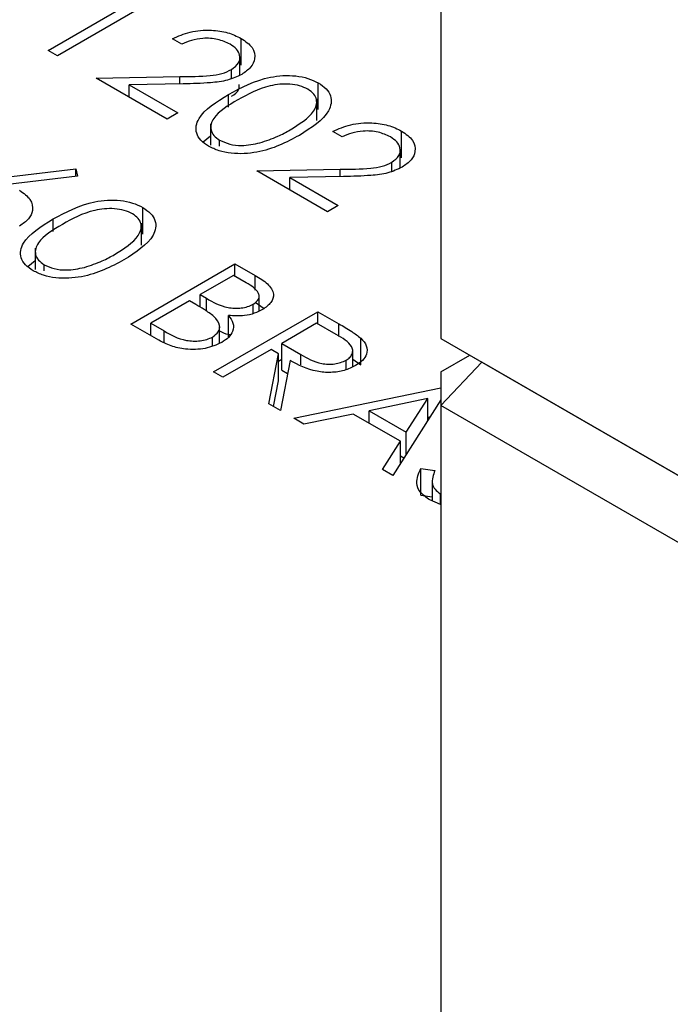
# Model space of a CAD drawing. Header units: inches. Extents: x 1880 to 2363, y -453 to -54.
# Tile 676 of 1056: x 1951.304 to 1951.701, y -148.938 to -148.338. Entities that reach past the tile are written whole.
import ezdxf

# ---------------------------------------------------------------- set-up
doc = ezdxf.new("R2010")
doc.units = ezdxf.units.IN
doc.header["$LTSCALE"] = 0.5
doc.header["$MEASUREMENT"] = 0
doc.layers.add('SID-M-S', color=105, linetype='Continuous')

msp = doc.modelspace()

# ---------------------------------------------------------------- linework, layer by layer
at = {"layer": 'SID-M-S'}
for p, q in [((1951.56069, -146.72774), (1951.56069, -148.53234)), ((1951.32097, -148.35672), (1951.37808, -148.32375)), ((1951.39032, -148.32328), (1951.32668, -148.36002)), ((1951.40256, -148.35295), (1951.39685, -148.34965)), ((1951.43881, -148.36572), (1951.43881, -148.34939)), ((1951.32668, -148.36002), (1951.32097, -148.35672)), ((1951.43799, -148.37186), (1951.43799, -148.36118)), ((1951.35034, -148.37368), (1951.40136, -148.37272)), ((1951.40136, -148.37719), (1951.40136, -148.37272)), ((1951.4329, -148.37388), (1951.4329, -148.36841)), ((1951.39358, -148.39864), (1951.35034, -148.37368)), ((1951.40341, -148.37716), (1951.37049, -148.37777)), ((1951.37049, -148.37777), (1951.40011, -148.39487)), ((1951.37049, -148.38531), (1951.37049, -148.37777)), ((1951.48584, -148.39287), (1951.48584, -148.37654)), ((1951.43109, -148.39127), (1951.43109, -148.38358)), ((1951.48493, -148.39957), (1951.48493, -148.3862)), ((1951.40011, -148.39487), (1951.39358, -148.39864)), ((1951.42016, -148.40142), (1951.42016, -148.41442)), ((1951.41559, -148.41257), (1951.42016, -148.40883)), ((1951.50046, -148.40947), (1951.49475, -148.40617)), ((1951.53672, -148.42224), (1951.53672, -148.40591)), ((1951.42566, -148.4152), (1951.42566, -148.4115)), ((1951.5359, -148.42838), (1951.5359, -148.4177)), ((1951.5308, -148.4304), (1951.5308, -148.42493)), ((1951.28986, -148.4347), (1951.3379, -148.4289)), ((1951.3379, -148.4289), (1951.33884, -148.43343)), ((1951.3379, -148.43355), (1951.3379, -148.4289)), ((1951.44825, -148.4302), (1951.49927, -148.42924)), ((1951.49149, -148.45516), (1951.44825, -148.4302)), ((1951.49927, -148.43372), (1951.49927, -148.42924)), ((1951.33884, -148.43343), (1951.29631, -148.43857)), ((1951.50132, -148.43368), (1951.4684, -148.43429)), ((1951.4684, -148.43429), (1951.49802, -148.45139)), ((1951.4684, -148.44183), (1951.4684, -148.43429)), ((1951.37876, -148.46882), (1951.37876, -148.45249)), ((1951.49802, -148.45139), (1951.49149, -148.45516)), ((1951.324, -148.46722), (1951.324, -148.45953)), ((1951.37785, -148.47552), (1951.37785, -148.46215)), ((1951.31307, -148.47737), (1951.31307, -148.49037)), ((1951.3085, -148.48852), (1951.31307, -148.48478)), ((1951.37135, -148.52357), (1951.43499, -148.48683)), ((1951.43499, -148.48683), (1951.44741, -148.494)), ((1951.43499, -148.49437), (1951.43499, -148.48683)), ((1951.31857, -148.49115), (1951.31857, -148.48745)), ((1951.43417, -148.4939), (1951.41378, -148.50567)), ((1951.44192, -148.49837), (1951.43417, -148.4939)), ((1951.44741, -148.50303), (1951.44741, -148.494)), ((1951.40725, -148.50944), (1951.38359, -148.5231)), ((1951.41103, -148.51163), (1951.40725, -148.50944)), ((1951.41378, -148.50567), (1951.41761, -148.50789)), ((1951.41378, -148.51326), (1951.41378, -148.50567)), ((1951.41761, -148.51571), (1951.41761, -148.50789)), ((1951.44741, -148.51033), (1951.45273, -148.51402)), ((1951.44977, -148.51571), (1951.44977, -148.50669)), ((1951.42193, -148.55277), (1951.48557, -148.51604)), ((1951.44603, -148.51722), (1951.44603, -148.51155)), ((1951.48557, -148.51604), (1951.49831, -148.52339)), ((1951.48557, -148.52357), (1951.48557, -148.51604)), ((1951.38359, -148.5231), (1951.39172, -148.5278)), ((1951.38359, -148.53064), (1951.38359, -148.5231)), ((1951.43096, -148.53179), (1951.43096, -148.51835)), ((1951.48476, -148.5231), (1951.46354, -148.53535)), ((1951.49669, -148.52999), (1951.48476, -148.5231)), ((1951.38856, -148.53351), (1951.37135, -148.52357)), ((1951.39172, -148.53494), (1951.39172, -148.5278)), ((1951.42564, -148.53527), (1951.42564, -148.52528)), ((1951.49831, -148.53123), (1951.49831, -148.52339)), ((1951.42123, -148.53683), (1951.42123, -148.53151)), ((1951.46354, -148.53535), (1951.47511, -148.54213)), ((1951.46354, -148.55168), (1951.46354, -148.53535)), ((1951.51186, -148.54854), (1951.51186, -148.53221)), ((1951.56069, -148.53234), (1952.23245, -148.92013)), ((1951.56069, -148.53234), (1951.58569, -148.54677)), ((1951.45702, -148.53912), (1951.42765, -148.55607)), ((1951.46166, -148.54179), (1951.45702, -148.53912)), ((1951.50689, -148.54963), (1951.50689, -148.53988)), ((1951.45567, -148.57225), (1951.46166, -148.54179)), ((1951.46166, -148.55813), (1951.46166, -148.54179)), ((1951.46166, -148.54617), (1951.46354, -148.54508)), ((1951.46872, -148.54587), (1951.46273, -148.57632)), ((1951.47511, -148.54842), (1951.47511, -148.54213)), ((1951.50284, -148.55133), (1951.50284, -148.54564)), ((1951.50689, -148.54497), (1951.51186, -148.54854)), ((1951.56069, -148.55275), (1951.57837, -148.54254)), ((1951.56069, -148.57316), (1951.58569, -148.54677)), ((1952.2428, -148.92611), (1951.58569, -148.54677)), ((1951.42765, -148.55607), (1951.42193, -148.55277)), ((1951.46354, -148.55168), (1951.46716, -148.5538)), ((1951.56069, -148.55275), (1951.56069, -149.77756)), ((1951.45855, -148.57391), (1951.46166, -148.55813)), ((1951.47089, -148.58103), (1951.56069, -148.56255)), ((1951.55266, -148.56908), (1951.51682, -148.57646)), ((1951.56069, -148.56977), (1951.53126, -148.61589)), ((1951.53956, -148.58959), (1951.55266, -148.56908)), ((1951.55266, -148.58237), (1951.55266, -148.56908)), ((1951.46273, -148.57632), (1951.45567, -148.57225)), ((1951.51682, -148.57646), (1951.53956, -148.58959)), ((1951.51682, -148.584), (1951.51682, -148.57646)), ((1952.23245, -148.96096), (1951.56069, -148.57316)), ((1951.47712, -148.58463), (1951.47089, -148.58103)), ((1951.5072, -148.57844), (1951.47712, -148.58463)), ((1951.53604, -148.5951), (1951.5072, -148.57844)), ((1951.55266, -148.58054), (1951.554, -148.58026)), ((1951.52506, -148.61231), (1951.53604, -148.5951)), ((1951.53604, -148.6084), (1951.53604, -148.5951)), ((1951.53956, -148.60289), (1951.53956, -148.58959)), ((1951.53604, -148.60389), (1951.53815, -148.60511)), ((1951.53126, -148.61589), (1951.52506, -148.61231)), ((1951.54844, -148.61163), (1951.55704, -148.61287)), ((1951.54844, -148.62796), (1951.54844, -148.61163)), ((1951.55537, -148.61921), (1951.55537, -148.63146)), ((1951.54844, -148.62796), (1951.55537, -148.62896)), ((1951.56038, -148.63358), (1951.55388, -148.63083)), ((1951.56041, -148.63359), (1951.56041, -148.62706))]:
    msp.add_line(p, q, dxfattribs=at)
for points, knots in [([(1951.39685, -148.34965), (1951.40031, -148.34808), (1951.40723, -148.34494), (1951.41973, -148.34399), (1951.43088, -148.34553), (1951.43617, -148.3481), (1951.43881, -148.34939)], [0, 0, 0, 0, 0.280029, 0.559515, 0.779668, 1, 1, 1, 1]), ([(1951.43199, -148.35299), (1951.4296, -148.35186), (1951.42481, -148.34961), (1951.41593, -148.34907), (1951.4083, -148.35041), (1951.40447, -148.3521), (1951.40256, -148.35295)], [0, 0, 0, 0, 0.279699, 0.558847, 0.779176, 1, 1, 1, 1]), ([(1951.4329, -148.36841), (1951.4346, -148.36712), (1951.438, -148.36453), (1951.43828, -148.35988), (1951.43628, -148.35587), (1951.43342, -148.35395), (1951.43199, -148.35299)], [0, 0, 0, 0, 0.279126, 0.558978, 0.77935, 1, 1, 1, 1]), ([(1951.43881, -148.34939), (1951.44139, -148.35118), (1951.44653, -148.35476), (1951.44764, -148.36139), (1951.44517, -148.36722), (1951.44114, -148.37001), (1951.43912, -148.37141)], [0, 0, 0, 0, 0.27989, 0.559224, 0.779582, 1, 1, 1, 1]), ([(1951.40136, -148.37272), (1951.40755, -148.37267), (1951.41618, -148.37259), (1951.42719, -148.37111), (1951.431, -148.36931), (1951.4329, -148.36841)], [0, 0, 0, 0, 0.560717, 0.780532, 1, 1, 1, 1]), ([(1951.43912, -148.37141), (1951.43634, -148.37272), (1951.43077, -148.37533), (1951.41805, -148.3768), (1951.40897, -148.37702), (1951.40341, -148.37716)], [0, 0, 0, 0, 0.279288, 0.559154, 1, 1, 1, 1]), ([(1951.43109, -148.38358), (1951.43893, -148.37934), (1951.44875, -148.37402), (1951.46424, -148.37193), (1951.47217, -148.37212), (1951.47981, -148.37358), (1951.48383, -148.37555), (1951.48584, -148.37654)], [0, 0, 0, 0, 0.498702, 0.624177, 0.749467, 0.874745, 1, 1, 1, 1]), ([(1951.4329, -148.38474), (1951.4347, -148.38345), (1951.43771, -148.38131), (1951.43764, -148.37859), (1951.43761, -148.3775)], [0, 0, 0, 0, 0.598537, 1, 1, 1, 1]), ([(1951.47951, -148.38042), (1951.4779, -148.37966), (1951.47469, -148.37814), (1951.46858, -148.3772), (1951.46237, -148.37722), (1951.4504, -148.37927), (1951.44286, -148.38349), (1951.43682, -148.38686)], [0, 0, 0, 0, 0.125139, 0.250418, 0.375519, 0.500847, 1, 1, 1, 1]), ([(1951.48584, -148.37654), (1951.48756, -148.37771), (1951.49101, -148.38004), (1951.49452, -148.3859), (1951.4925, -148.397), (1951.4816, -148.40392), (1951.47433, -148.40854)], [0, 0, 0, 0, 0.1256, 0.251197, 0.500581, 1, 1, 1, 1]), ([(1951.41894, -148.41516), (1951.41723, -148.414), (1951.41382, -148.41168), (1951.41039, -148.40586), (1951.41273, -148.39486), (1951.42374, -148.38809), (1951.43109, -148.38358)], [0, 0, 0, 0, 0.1255507, 0.25109, 0.5002501, 1, 1, 1, 1]), ([(1951.46864, -148.40523), (1951.47432, -148.40169), (1951.48281, -148.39637), (1951.48561, -148.38788), (1951.48342, -148.3832), (1951.48081, -148.38135), (1951.47951, -148.38042)], [0, 0, 0, 0, 0.500072, 0.749021, 0.874598, 1, 1, 1, 1]), ([(1951.43682, -148.38686), (1951.43092, -148.39032), (1951.42208, -148.39551), (1951.41951, -148.40405), (1951.42176, -148.40871), (1951.42436, -148.41057), (1951.42566, -148.4115)], [0, 0, 0, 0, 0.500291, 0.749086, 0.874606, 1, 1, 1, 1]), ([(1951.49475, -148.40617), (1951.49822, -148.4046), (1951.50514, -148.40146), (1951.51764, -148.40052), (1951.52879, -148.40205), (1951.53408, -148.40462), (1951.53672, -148.40591)], [0, 0, 0, 0, 0.280029, 0.559515, 0.779668, 1, 1, 1, 1]), ([(1951.47433, -148.40854), (1951.46634, -148.41275), (1951.45435, -148.41905), (1951.43515, -148.42015), (1951.42501, -148.41814), (1951.42096, -148.41615), (1951.41894, -148.41516)], [0, 0, 0, 0, 0.499407, 0.748743, 0.874372, 1, 1, 1, 1]), ([(1951.45024, -148.41308), (1951.45398, -148.41185), (1951.46067, -148.40966), (1951.46621, -148.40659), (1951.46864, -148.40523)], [0, 0, 0, 0, 0.559599, 1, 1, 1, 1]), ([(1951.5299, -148.40951), (1951.5275, -148.40838), (1951.52272, -148.40613), (1951.51384, -148.40559), (1951.50621, -148.40693), (1951.50238, -148.40863), (1951.50046, -148.40947)], [0, 0, 0, 0, 0.2796987, 0.5588466, 0.7791762, 1, 1, 1, 1]), ([(1951.53672, -148.40591), (1951.53929, -148.4077), (1951.54443, -148.41128), (1951.54555, -148.41791), (1951.54308, -148.42374), (1951.53904, -148.42653), (1951.53703, -148.42793)], [0, 0, 0, 0, 0.27989, 0.559224, 0.779582, 1, 1, 1, 1]), ([(1951.42566, -148.4115), (1951.42761, -148.41238), (1951.43153, -148.41414), (1951.44053, -148.41514), (1951.44656, -148.41386), (1951.45024, -148.41308)], [0, 0, 0, 0, 0.280257, 0.560781, 1, 1, 1, 1]), ([(1951.5308, -148.42493), (1951.5325, -148.42364), (1951.53591, -148.42105), (1951.53619, -148.41641), (1951.53419, -148.41239), (1951.53133, -148.41047), (1951.5299, -148.40951)], [0, 0, 0, 0, 0.279126, 0.558978, 0.77935, 1, 1, 1, 1]), ([(1951.49927, -148.42924), (1951.50546, -148.42919), (1951.51409, -148.42912), (1951.52509, -148.42763), (1951.5289, -148.42583), (1951.5308, -148.42493)], [0, 0, 0, 0, 0.560717, 0.780532, 1, 1, 1, 1]), ([(1951.53703, -148.42793), (1951.53424, -148.42924), (1951.52867, -148.43186), (1951.51595, -148.43332), (1951.50687, -148.43354), (1951.50132, -148.43368)], [0, 0, 0, 0, 0.2792879, 0.5591538, 1, 1, 1, 1]), ([(1951.30352, -148.44202), (1951.30599, -148.44382), (1951.31093, -148.4474), (1951.31203, -148.45393), (1951.30956, -148.45969), (1951.30555, -148.46243), (1951.30354, -148.46381)], [0, 0, 0, 0, 0.279638, 0.559326, 0.779527, 1, 1, 1, 1]), ([(1951.324, -148.45953), (1951.33185, -148.45529), (1951.34167, -148.44997), (1951.35716, -148.44788), (1951.36508, -148.44807), (1951.37272, -148.44953), (1951.37674, -148.4515), (1951.37876, -148.45249)], [0, 0, 0, 0, 0.498702, 0.6241765, 0.7494675, 0.8747453, 1, 1, 1, 1]), ([(1951.37242, -148.45637), (1951.37082, -148.45561), (1951.3676, -148.45409), (1951.3615, -148.45315), (1951.35528, -148.45317), (1951.34332, -148.45522), (1951.33577, -148.45944), (1951.32974, -148.46281)], [0, 0, 0, 0, 0.125139, 0.250418, 0.375519, 0.500847, 1, 1, 1, 1]), ([(1951.36156, -148.48118), (1951.36723, -148.47763), (1951.37573, -148.47232), (1951.37852, -148.46383), (1951.37633, -148.45915), (1951.37372, -148.45729), (1951.37242, -148.45637)], [0, 0, 0, 0, 0.500072, 0.749021, 0.874598, 1, 1, 1, 1]), ([(1951.37876, -148.45249), (1951.38048, -148.45366), (1951.38393, -148.45599), (1951.38743, -148.46185), (1951.38542, -148.47295), (1951.37452, -148.47987), (1951.36724, -148.48449)], [0, 0, 0, 0, 0.1256001, 0.2511969, 0.5005813, 1, 1, 1, 1]), ([(1951.31185, -148.49111), (1951.31015, -148.48995), (1951.30673, -148.48763), (1951.30331, -148.48181), (1951.30564, -148.47081), (1951.31665, -148.46404), (1951.324, -148.45953)], [0, 0, 0, 0, 0.125551, 0.25109, 0.50025, 1, 1, 1, 1]), ([(1951.32974, -148.46281), (1951.32384, -148.46627), (1951.315, -148.47146), (1951.31242, -148.48), (1951.31467, -148.48466), (1951.31727, -148.48652), (1951.31857, -148.48745)], [0, 0, 0, 0, 0.500291, 0.749086, 0.874606, 1, 1, 1, 1]), ([(1951.34315, -148.48903), (1951.34689, -148.4878), (1951.35359, -148.48561), (1951.35912, -148.48254), (1951.36156, -148.48118)], [0, 0, 0, 0, 0.559599, 1, 1, 1, 1]), ([(1951.36724, -148.48449), (1951.35925, -148.4887), (1951.34727, -148.495), (1951.32806, -148.4961), (1951.31792, -148.49409), (1951.31388, -148.4921), (1951.31185, -148.49111)], [0, 0, 0, 0, 0.499407, 0.748743, 0.874372, 1, 1, 1, 1]), ([(1951.31857, -148.48745), (1951.32053, -148.48833), (1951.32444, -148.49009), (1951.33345, -148.49109), (1951.33947, -148.48981), (1951.34315, -148.48903)], [0, 0, 0, 0, 0.280257, 0.560781, 1, 1, 1, 1]), ([(1951.44603, -148.51155), (1951.44741, -148.51054), (1951.44949, -148.50901), (1951.4499, -148.50645), (1951.44882, -148.50269), (1951.44499, -148.50029), (1951.44192, -148.49837)], [0, 0, 0, 0, 0.249284, 0.374925, 0.500645, 1, 1, 1, 1]), ([(1951.44741, -148.494), (1951.45007, -148.49561), (1951.45538, -148.49881), (1951.45931, -148.50482), (1951.45754, -148.51067), (1951.45375, -148.51341), (1951.45185, -148.51478)], [0, 0, 0, 0, 0.281317, 0.559922, 0.779935, 1, 1, 1, 1]), ([(1951.41761, -148.50789), (1951.42162, -148.51019), (1951.42663, -148.51307), (1951.43479, -148.51405), (1951.43891, -148.51388), (1951.44288, -148.51309), (1951.44498, -148.51206), (1951.44603, -148.51155)], [0, 0, 0, 0, 0.4986071, 0.6240085, 0.7494012, 0.8747358, 1, 1, 1, 1]), ([(1951.42219, -148.51894), (1951.42025, -148.5175), (1951.41678, -148.51493), (1951.41279, -148.51264), (1951.41103, -148.51163)], [0, 0, 0, 0, 0.559734, 1, 1, 1, 1]), ([(1951.45185, -148.51478), (1951.45024, -148.51558), (1951.44703, -148.51719), (1951.43982, -148.51892), (1951.43432, -148.51857), (1951.43096, -148.51835)], [0, 0, 0, 0, 0.280867, 0.561527, 1, 1, 1, 1]), ([(1951.42123, -148.53151), (1951.4226, -148.5305), (1951.42534, -148.52848), (1951.4262, -148.52373), (1951.42371, -148.52075), (1951.42219, -148.51894)], [0, 0, 0, 0, 0.279944, 0.560429, 1, 1, 1, 1]), ([(1951.43096, -148.51835), (1951.43209, -148.51989), (1951.43436, -148.52298), (1951.4341, -148.52776), (1951.43142, -148.53182), (1951.42844, -148.53381), (1951.42694, -148.53481)], [0, 0, 0, 0, 0.280382, 0.559606, 0.779765, 1, 1, 1, 1]), ([(1951.39172, -148.5278), (1951.39588, -148.53019), (1951.40213, -148.53379), (1951.4125, -148.53414), (1951.41795, -148.53311), (1951.42014, -148.53204), (1951.42123, -148.53151)], [0, 0, 0, 0, 0.49936, 0.748736, 0.874399, 1, 1, 1, 1]), ([(1951.42564, -148.52763), (1951.4272, -148.52855), (1951.42913, -148.52969), (1951.43174, -148.52993), (1951.43225, -148.52998)], [0, 0, 0, 0, 0.80818, 1, 1, 1, 1]), ([(1951.49831, -148.52339), (1951.50102, -148.52494), (1951.50586, -148.52772), (1951.51003, -148.53084), (1951.51186, -148.53221)], [0, 0, 0, 0, 0.56024, 1, 1, 1, 1]), ([(1951.42694, -148.53481), (1951.42371, -148.53624), (1951.41725, -148.5391), (1951.40547, -148.53929), (1951.39566, -148.53717), (1951.39093, -148.53473), (1951.38856, -148.53351)], [0, 0, 0, 0, 0.279141, 0.558654, 0.779059, 1, 1, 1, 1]), ([(1951.50284, -148.54564), (1951.5037, -148.54506), (1951.50542, -148.5439), (1951.5067, -148.54171), (1951.50706, -148.53943), (1951.50546, -148.53491), (1951.50058, -148.53217), (1951.49669, -148.52999)], [0, 0, 0, 0, 0.125307, 0.250617, 0.375954, 0.501281, 1, 1, 1, 1]), ([(1951.51186, -148.53221), (1951.5132, -148.53375), (1951.51586, -148.53682), (1951.51578, -148.54172), (1951.51316, -148.54591), (1951.51008, -148.54793), (1951.50853, -148.54894)], [0, 0, 0, 0, 0.279797, 0.5595, 0.779626, 1, 1, 1, 1]), ([(1951.50853, -148.54894), (1951.50635, -148.55001), (1951.502, -148.55214), (1951.49351, -148.55341), (1951.48099, -148.55235), (1951.47378, -148.54854), (1951.46872, -148.54587)], [0, 0, 0, 0, 0.18712, 0.373979, 0.560911, 1, 1, 1, 1]), ([(1951.47511, -148.54213), (1951.47903, -148.54438), (1951.48394, -148.54719), (1951.49187, -148.54818), (1951.49732, -148.54795), (1951.50063, -148.54656), (1951.50284, -148.54564)], [0, 0, 0, 0, 0.4998271, 0.6254978, 0.7512079, 1, 1, 1, 1]), ([(1951.55388, -148.63083), (1951.55176, -148.62933), (1951.54752, -148.62634), (1951.54507, -148.61939), (1951.54716, -148.61457), (1951.54844, -148.61163)], [0, 0, 0, 0, 0.27988, 0.559666, 1, 1, 1, 1]), ([(1951.55704, -148.61287), (1951.55603, -148.61564), (1951.55461, -148.6195), (1951.55678, -148.62448), (1951.5592, -148.6262), (1951.56041, -148.62706)], [0, 0, 0, 0, 0.559321, 0.779782, 1, 1, 1, 1])]:
    msp.add_open_spline(points, degree=3, knots=knots, dxfattribs=at)

doc.saveas('drawing.dxf')
